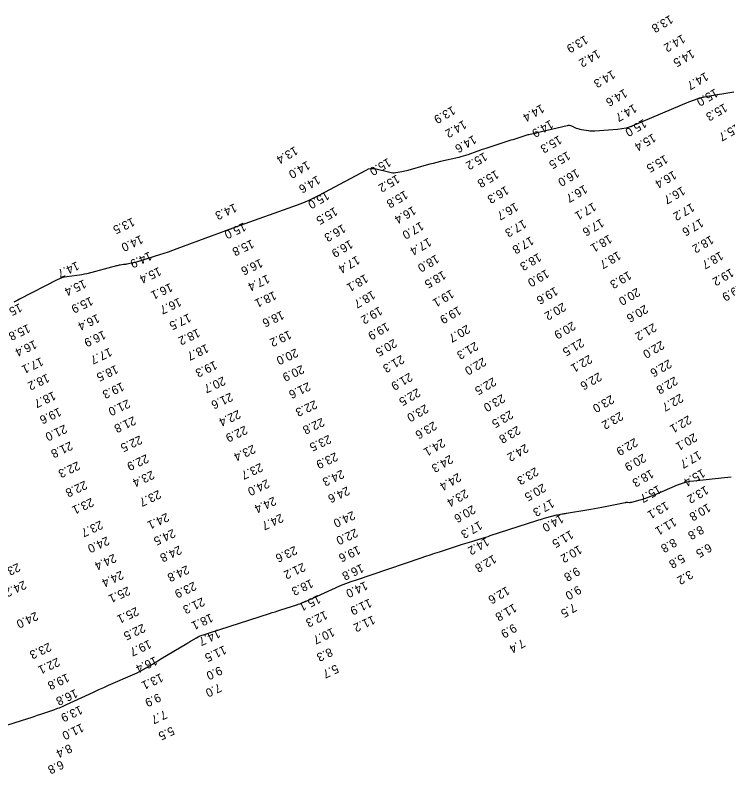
# Model space of a CAD drawing. Extents: x 988130 to 1132882, y 654656 to 841453.
# Drawn here: x 1037598.3 to 1038014.2, y 805631.1 to 806073.8 of the extents above; entities that cross this region are included whole.
import ezdxf

# ---------------------------------------------------------------- set-up
doc = ezdxf.new("R2010")
doc.units = 0
doc.layers.add('V-TOPO-MAJR', color=7, linetype='Continuous')
doc.layers.add('V-TOPO-SOUN', color=7, linetype='Continuous')

msp = doc.modelspace()

# ---------------------------------------------------------------- linework, layer by layer
at = {"layer": 'V-TOPO-MAJR'}
for points in [[(1038017.64, 806028.76), (1038002.35, 806026.23), (1037999.51, 806025.67), (1037996.73, 806024.95), (1037993.99, 806024.06), (1037991.3, 806023.01), (1037959.6, 806009.5), (1037957.23, 806008.61), (1037954.82, 806007.91), (1037952.36, 806007.41), (1037949.85, 806007.11), (1037936.49, 806006.07), (1037935.57, 806006.03), (1037934.65, 806006.04), (1037933.73, 806006.1), (1037932.82, 806006.22), (1037928.82, 806006.86), (1037928.08, 806007), (1037927.35, 806007.19), (1037926.64, 806007.43), (1037925.95, 806007.71), (1037923.2, 806008.95), (1037922.5, 806009.2), (1037921.8, 806009.33), (1037921.08, 806009.33), (1037920.35, 806009.22), (1037902.88, 806005.03), (1037902.29, 806004.89), (1037901.7, 806004.76), (1037901.1, 806004.63), (1037900.5, 806004.51), (1037898.11, 806004.02), (1037897.51, 806003.89), (1037896.92, 806003.74), (1037896.33, 806003.58), (1037895.75, 806003.39), (1037889.92, 806001.49), (1037888.76, 806001.11), (1037887.59, 806000.73), (1037886.43, 806000.35), (1037885.26, 805999.97), (1037872.86, 805995.97), (1037871.55, 805995.54), (1037870.24, 805995.11), (1037868.93, 805994.66), (1037867.62, 805994.2), (1037862.41, 805992.35), (1037861.1, 805991.91), (1037859.78, 805991.5), (1037858.45, 805991.13), (1037857.11, 805990.8), (1037846.45, 805988.3), (1037844.37, 805987.8), (1037842.29, 805987.28), (1037840.22, 805986.74), (1037838.15, 805986.17), (1037827.51, 805983.21), (1037826.64, 805982.98), (1037825.76, 805982.77), (1037824.87, 805982.57), (1037823.99, 805982.4), (1037820.43, 805981.75), (1037819.54, 805981.63), (1037818.66, 805981.61), (1037817.78, 805981.69), (1037816.9, 805981.87), (1037808.99, 805983.92), (1037807.4, 805984.19), (1037805.84, 805984.16), (1037804.32, 805983.82), (1037802.84, 805983.18), (1037778.79, 805970.2), (1037774.25, 805967.86), (1037769.63, 805965.7), (1037764.94, 805963.72), (1037760.16, 805961.92), (1037729.51, 805950.98), (1037725.31, 805949.47), (1037721.11, 805947.95), (1037716.92, 805946.41), (1037712.73, 805944.85), (1037692.64, 805937.35), (1037690.12, 805936.43), (1037687.6, 805935.55), (1037685.06, 805934.71), (1037682.51, 805933.91), (1037668.27, 805929.53), (1037667.72, 805929.37), (1037667.16, 805929.22), (1037666.6, 805929.09), (1037666.03, 805928.98), (1037663.68, 805928.55), (1037663.15, 805928.45), (1037662.63, 805928.36), (1037662.1, 805928.28), (1037661.57, 805928.2), (1037659.46, 805927.89), (1037658.94, 805927.81), (1037658.41, 805927.71), (1037657.89, 805927.59), (1037657.38, 805927.46), (1037640.15, 805922.89), (1037638.71, 805922.54), (1037637.25, 805922.23), (1037635.79, 805921.98), (1037634.31, 805921.78), (1037628.39, 805921.09), (1037626.92, 805920.85), (1037625.5, 805920.49), (1037624.12, 805919.99), (1037622.77, 805919.37), (1037600.89, 805908.08), (1037599.78, 805907.51), (1037598.66, 805906.93), (1037597.53, 805906.36)], [(1037577.32, 805654.45), (1037605.65, 805663.4), (1037607.55, 805664.01), (1037609.45, 805664.62), (1037611.34, 805665.25), (1037613.23, 805665.89), (1037620.78, 805668.48), (1037622.66, 805669.15), (1037624.52, 805669.87), (1037626.35, 805670.64), (1037628.17, 805671.45), (1037641.46, 805677.62), (1037644.28, 805678.92), (1037647.1, 805680.2), (1037649.94, 805681.47), (1037652.78, 805682.73), (1037668.1, 805689.43), (1037669.43, 805690.04), (1037670.74, 805690.69), (1037672.03, 805691.37), (1037673.3, 805692.1), (1037678.34, 805695.1), (1037679.6, 805695.84), (1037680.86, 805696.59), (1037682.12, 805697.35), (1037683.37, 805698.1), (1037698.54, 805707.19), (1037699.04, 805707.49), (1037699.55, 805707.8), (1037700.06, 805708.1), (1037700.56, 805708.4), (1037703.1, 805709.92), (1037703.36, 805710.07), (1037703.61, 805710.22), (1037703.86, 805710.37), (1037704.12, 805710.52), (1037705.14, 805711.11), (1037705.4, 805711.25), (1037705.66, 805711.38), (1037705.93, 805711.49), (1037706.21, 805711.59), (1037709.32, 805712.62), (1037709.93, 805712.83), (1037710.54, 805713.03), (1037711.15, 805713.23), (1037711.77, 805713.42), (1037746.68, 805724.63), (1037748.32, 805725.16), (1037749.96, 805725.69), (1037751.59, 805726.21), (1037753.23, 805726.74), (1037762.66, 805729.77), (1037762.87, 805729.83), (1037763.07, 805729.9), (1037763.28, 805729.96), (1037763.49, 805730.02), (1037764.33, 805730.27), (1037764.53, 805730.33), (1037764.74, 805730.4), (1037764.94, 805730.48), (1037765.14, 805730.57), (1037766.5, 805731.18), (1037766.8, 805731.31), (1037767.09, 805731.44), (1037767.39, 805731.57), (1037767.68, 805731.7), (1037785.18, 805739.55), (1037788.21, 805740.87), (1037791.27, 805742.11), (1037794.35, 805743.28), (1037797.47, 805744.37), (1037835.16, 805757.11), (1037837.84, 805758.01), (1037840.52, 805758.9), (1037843.21, 805759.78), (1037845.89, 805760.66), (1037859.33, 805765), (1037860.68, 805765.44), (1037862.03, 805765.87), (1037863.38, 805766.29), (1037864.74, 805766.7), (1037870.16, 805768.36), (1037871.52, 805768.78), (1037872.87, 805769.2), (1037874.22, 805769.63), (1037875.57, 805770.06), (1037902.74, 805778.89), (1037903.81, 805779.23), (1037904.87, 805779.55), (1037905.95, 805779.87), (1037907.02, 805780.18), (1037912.19, 805781.64), (1037912.84, 805781.81), (1037913.49, 805781.97), (1037914.14, 805782.11), (1037914.8, 805782.24), (1037917.43, 805782.72), (1037918.09, 805782.84), (1037918.74, 805782.95), (1037919.4, 805783.06), (1037920.06, 805783.17), (1037931.94, 805785.11), (1037934.14, 805785.47), (1037936.34, 805785.86), (1037938.53, 805786.27), (1037940.72, 805786.7), (1037954.26, 805789.41), (1037954.58, 805789.47), (1037954.91, 805789.51), (1037955.24, 805789.53), (1037955.57, 805789.53), (1037956.89, 805789.49), (1037957.22, 805789.49), (1037957.55, 805789.52), (1037957.87, 805789.57), (1037958.19, 805789.64), (1037962.96, 805790.92), (1037963.8, 805791.15), (1037964.63, 805791.41), (1037965.46, 805791.68), (1037966.27, 805791.98), (1037969.54, 805793.2), (1037970.35, 805793.51), (1037971.16, 805793.83), (1037971.97, 805794.16), (1037972.77, 805794.5), (1037984.87, 805799.65), (1037987.18, 805800.53), (1037989.53, 805801.24), (1037991.93, 805801.76), (1037994.37, 805802.11), (1038012.26, 805804.01), (1038016.06, 805804.43)]]:
    msp.add_lwpolyline(points, dxfattribs=at)

# ---------------------------------------------------------------- texts
at = {"layer": 'V-TOPO-SOUN'}
for s, rotation, p in [('13.8 ', 210, (1037980.45, 806074.01)), ('13.9 ', 210, (1037930.82, 806062.17)), ('14.2 ', 210, (1037987.55, 806062.74)), ('14.2 ', 210, (1037937.99, 806053.84)), ('14.5 ', 210, (1037993.05, 806053.98)), ('14.3 ', 210, (1037946.67, 806041.84)), ('14.7 ', 210, (1038001.05, 806040.65)), ('14.6 ', 210, (1037953.72, 806030.95)), ('15.0 ', 210, (1038006.73, 806031.11)), ('13.9 ', 210, (1037853.38, 806020.88)), ('14.4 ', 210, (1037905.32, 806022)), ('14.7 ', 210, (1037959.28, 806022.11)), ('15.3 ', 210, (1038012.12, 806022.48)), ('14.2 ', 210, (1037859.95, 806012.68)), ('14.9 ', 210, (1037910.54, 806012.86)), ('15.0 ', 210, (1037965.02, 806013.34)), ('15.7 ', 210, (1038019.52, 806010.73)), ('14.6 ', 210, (1037865.7, 806003.89)), ('15.3 ', 210, (1037915.57, 806003.74)), ('15.4 ', 210, (1037970.47, 806004.89)), ('13.4 ', 210, (1037761.5, 805997.41)), ('15.2 ', 210, (1037872, 805993.94)), ('15.5 ', 210, (1037920.52, 805994.5)), ('14.0 ', 210, (1037768.6, 805988.9)), ('15.0 ', 210, (1037815.87, 805990.59)), ('15.5 ', 210, (1037977.45, 805992.42)), ('16.0 ', 210, (1037925.79, 805984.28)), ('14.6 ', 210, (1037774.55, 805980.35)), ('15.2 ', 210, (1037820.95, 805980.89)), ('15.8 ', 210, (1037878.79, 805983.56)), ('16.4 ', 210, (1037982.46, 805983.21)), ('15.0 ', 210, (1037779.89, 805971.18)), ('15.8 ', 210, (1037825.73, 805971.67)), ('16.3 ', 210, (1037884.61, 805974.29)), ('16.7 ', 210, (1037930.46, 805974.93)), ('16.7 ', 210, (1037987.51, 805973.98)), ('14.3 ', 205, (1037726.25, 805964.03)), ('15.5 ', 210, (1037784.68, 805961.96)), ('16.4 ', 210, (1037830.4, 805962.51)), ('16.7 ', 210, (1037890.12, 805964.62)), ('17.1 ', 210, (1037935.58, 805964.64)), ('17.2 ', 210, (1037992.99, 805964.31)), ('13.5 ', 205, (1037666.66, 805955.77)), ('17.0 ', 210, (1037834.97, 805953.47)), ('17.3 ', 210, (1037894.88, 805954.68)), ('17.6 ', 210, (1037940.15, 805955.26)), ('17.6 ', 210, (1037998.26, 805955.3)), ('15.0 ', 205, (1037731.67, 805952.91)), ('16.3 ', 210, (1037789.42, 805951.98)), ('14.0 ', 205, (1037671.52, 805945.56)), ('17.8 ', 210, (1037899.17, 805944.87)), ('18.1 ', 210, (1037944.82, 805945.9)), ('18.2 ', 210, (1038004.17, 805945.41)), ('15.8 ', 205, (1037736.26, 805942.97)), ('16.9 ', 210, (1037793.64, 805942.84)), ('17.4 ', 210, (1037839.46, 805944.06)), ('14.9 ', 205, (1037676.63, 805935.92)), ('18.7 ', 210, (1037950.05, 805936.22)), ('18.7 ', 210, (1038009.76, 805936.11)), ('16.6 ', 205, (1037741.36, 805931.74)), ('17.4 ', 210, (1037797.65, 805933.56)), ('18.0 ', 210, (1037843.93, 805934.28)), ('18.3 ', 210, (1037903.61, 805935.13)), ('14.7 ', 205, (1037634.21, 805930.18)), ('15.4 ', 205, (1037682.16, 805926.91)), ('17.4 ', 205, (1037745.38, 805922.52)), ('18.1 ', 210, (1037802.48, 805922.84)), ('18.5 ', 210, (1037847.91, 805924.82)), ('19.0 ', 210, (1037908.12, 805925.64)), ('19.3 ', 210, (1037956.18, 805924.61)), ('19.2 ', 210, (1038015.94, 805926.23)), ('15.4 ', 205, (1037638.37, 805919.66)), ('16.1 ', 205, (1037688.75, 805917.56)), ('18.7 ', 210, (1037806.66, 805913.24)), ('19.1 ', 210, (1037852.62, 805913.85)), ('19.6 ', 210, (1037913.29, 805915.42)), ('20.0 ', 210, (1037961.22, 805914.85)), ('19.9 ', 210, (1038021.56, 805917.32)), ('15.9 ', 205, (1037642.32, 805909.57)), ('16.7 ', 205, (1037693.94, 805909)), ('18.1 ', 205, (1037749.34, 805912.85)), ('15.1 ', 205, (1037600.9, 805905.75)), ('20.2 ', 210, (1037917.95, 805906.2)), ('20.6 ', 210, (1037965.83, 805904.96)), ('18.6 ', 205, (1037753.83, 805901.42)), ('19.2 ', 210, (1037810.79, 805903.96)), ('19.9 ', 210, (1037856.87, 805904.13)), ('16.4 ', 205, (1037646.16, 805899.49)), ('17.5 ', 205, (1037699.53, 805899.81)), ('15.8 ', 205, (1037605.69, 805893.62)), ('18.2 ', 205, (1037704.77, 805890.99)), ('19.9 ', 210, (1037814.91, 805894.66)), ('20.7 ', 210, (1037861.96, 805893.28)), ('20.9 ', 210, (1037923.54, 805895.18)), ('21.2 ', 210, (1037970.79, 805894.25)), ('16.9 ', 205, (1037649.79, 805889.9)), ('19.2 ', 205, (1037758.12, 805889.97)), ('16.4 ', 205, (1037609.49, 805884.27)), ('20.5 ', 210, (1037819.28, 805885.07)), ('21.3 ', 210, (1037866.77, 805883.35)), ('21.5 ', 210, (1037928.5, 805885.3)), ('22.0 ', 210, (1037975.35, 805883.95)), ('17.7 ', 205, (1037653.41, 805879.83)), ('18.7 ', 205, (1037709.81, 805882)), ('20.0 ', 205, (1037762.03, 805879.41)), ('17.1 ', 205, (1037613.35, 805874.26)), ('21.3 ', 210, (1037823.6, 805875.6)), ('22.0 ', 210, (1037871.38, 805874.19)), ('22.1 ', 210, (1037933.3, 805875.79)), ('18.5 ', 205, (1037657.03, 805869.78)), ('19.3 ', 205, (1037714.75, 805872.21)), ('20.9 ', 205, (1037765.55, 805869.77)), ('22.6 ', 210, (1037979.64, 805873.06)), ('18.2 ', 205, (1037616.87, 805864.63)), ('21.9 ', 210, (1037828.39, 805865.3)), ('22.6 ', 210, (1037938.81, 805865.49)), ('20.7 ', 205, (1037719.63, 805862.99)), ('22.5 ', 210, (1037877.25, 805862.6)), ('22.8 ', 210, (1037983.16, 805863.08)), ('19.3 ', 205, (1037660.51, 805859.69)), ('21.6 ', 205, (1037769.24, 805859.72)), ('22.5 ', 210, (1037832.99, 805856.25)), ('18.7 ', 205, (1037620.58, 805854.38)), ('21.6 ', 205, (1037723.93, 805853.63)), ('23.0 ', 210, (1037882.39, 805852.81)), ('23.0 ', 210, (1037946.06, 805852.29)), ('22.7 ', 210, (1037986.43, 805853.05)), ('21.0 ', 205, (1037663.94, 805849.7)), ('22.3 ', 205, (1037773.15, 805849.25)), ('23.0 ', 210, (1037837.65, 805846.87)), ('19.6 ', 205, (1037623.85, 805844.89)), ('22.4 ', 205, (1037728.46, 805843.55)), ('23.5 ', 210, (1037887.15, 805843.39)), ('23.2 ', 210, (1037951.36, 805842.54)), ('21.8 ', 205, (1037667.33, 805839.8)), ('22.8 ', 205, (1037777.37, 805838.92)), ('22.1 ', 210, (1037991.13, 805840.37)), ('21.0 ', 205, (1037627.13, 805834.98)), ('22.9 ', 205, (1037732.39, 805834.34)), ('23.6 ', 210, (1037842.52, 805836.9)), ('23.8 ', 210, (1037891.37, 805834.32)), ('23.5 ', 205, (1037781.34, 805828.98)), ('20.1 ', 210, (1037994.48, 805830.07)), ('21.8 ', 205, (1037630.41, 805825.11)), ('22.5 ', 205, (1037671.03, 805828.64)), ('24.1 ', 210, (1037847.42, 805826.87)), ('22.9 ', 210, (1037959.81, 805827.18)), ('23.4 ', 205, (1037737.11, 805823.23)), ('24.2 ', 210, (1037896.08, 805823.78)), ('22.9 ', 205, (1037674.8, 805817.69)), ('23.9 ', 205, (1037785.19, 805818.79)), ('24.3 ', 210, (1037852.03, 805817.33)), ('20.9 ', 210, (1037964.65, 805818.1)), ('17.7 ', 210, (1037997, 805819.77)), ('22.3 ', 205, (1037634.72, 805813.51)), ('23.7 ', 205, (1037741.44, 805812.56)), ('23.4 ', 205, (1037678.1, 805808.17)), ('24.3 ', 205, (1037788.89, 805808.62)), ('23.3 ', 210, (1037901.9, 805810.13)), ('18.3 ', 210, (1037969.18, 805808.87)), ('15.4 ', 210, (1037999.18, 805809.22)), ('24.0 ', 205, (1037745.24, 805803.05)), ('24.4 ', 210, (1037856.78, 805806.81)), ('22.8 ', 205, (1037638.9, 805802.25)), ('24.6 ', 205, (1037792.1, 805798.87)), ('20.5 ', 210, (1037906.27, 805800.64)), ('15.7 ', 210, (1037973.54, 805799.77)), ('13.2 ', 210, (1038001.14, 805799.32)), ('23.7 ', 205, (1037681.97, 805796.79)), ('23.4 ', 210, (1037860.97, 805797.3)), ('23.1 ', 205, (1037642.75, 805792.19)), ('24.4 ', 205, (1037749.21, 805792.92)), ('17.3 ', 210, (1037911.17, 805791.63)), ('13.1 ', 210, (1037978.01, 805790.21)), ('20.6 ', 210, (1037865.15, 805788.04)), ('10.8 ', 210, (1038002.46, 805789.06)), ('24.1 ', 205, (1037686.71, 805783.44)), ('24.7 ', 205, (1037753.42, 805783.01)), ('24.0 ', 205, (1037795.28, 805784.56)), ('14.0 ', 210, (1037916.62, 805782.7)), ('11.1 ', 210, (1037982.53, 805780.74)), ('23.7 ', 205, (1037648.06, 805779)), ('17.3 ', 210, (1037869.13, 805778.8)), ('8.8', 210, (1037998.39, 805776.25)), ('24.5 ', 205, (1037690.38, 805774.1)), ('22.0 ', 205, (1037796.89, 805774.36)), ('11.5 ', 210, (1037922.33, 805773.39)), ('24.0 ', 205, (1037651.84, 805769.72)), ('14.2 ', 210, (1037873.17, 805769.24)), ('8.8', 210, (1037982.59, 805768.72)), ('24.8 ', 205, (1037694.06, 805764.34)), ('23.6 ', 205, (1037761.49, 805764.17)), ('19.6 ', 205, (1037798.37, 805764.32)), ('10.2 ', 210, (1037927.29, 805764.67)), ('6.5', 210, (1038003.06, 805765.78)), ('24.4 ', 205, (1037655.91, 805759.58)), ('12.8 ', 210, (1037877.33, 805759.1)), ('5.8', 210, (1037987.32, 805759.55)), ('23.8 ', 205, (1037599.87, 805754.23)), ('21.2 ', 205, (1037766.25, 805754.37)), ('24.4 ', 205, (1037660.15, 805749.76)), ('24.8 ', 205, (1037698.41, 805752.84)), ('16.8 ', 205, (1037800.34, 805753.73)), ('9.8', 210, (1037926.09, 805751.94)), ('3.2', 210, (1037992.07, 805750.08)), ('24.2 ', 205, (1037603.41, 805743.99)), ('25.1 ', 205, (1037664.03, 805740.5)), ('23.9 ', 205, (1037702.6, 805743.32)), ('18.3 ', 205, (1037770.84, 805744.8)), ('14.0 ', 205, (1037802.58, 805743.55)), ('12.6 ', 210, (1037885.09, 805740.65)), ('9.0', 210, (1037926.86, 805741.17)), ('21.3 ', 205, (1037707.46, 805734.1)), ('15.1 ', 205, (1037775.17, 805735.65)), ('11.9 ', 205, (1037805.03, 805733.43)), ('25.1 ', 205, (1037668.99, 805728.54)), ('11.8 ', 210, (1037889.21, 805730.59)), ('7.5', 210, (1037924.18, 805730.81)), ('24.0 ', 205, (1037610.27, 805725.73)), ('18.1 ', 205, (1037712.4, 805724.76)), ('12.3 ', 205, (1037779.16, 805726.4)), ('11.2 ', 205, (1037806.98, 805723.58)), ('22.5 ', 205, (1037672.82, 805718.79)), ('9.9', 210, (1037889.19, 805718.87)), ('14.7 ', 205, (1037716.59, 805715.52)), ('10.7 ', 205, (1037783.34, 805716.42)), ('7.4', 210, (1037894.13, 805710.02)), ('23.3 ', 205, (1037617.97, 805707.74)), ('19.7 ', 205, (1037676.39, 805709.4)), ('11.5 ', 205, (1037720.18, 805706.1)), ('8.3', 205, (1037782.14, 805704.75)), ('22.1 ', 205, (1037622.9, 805698.93)), ('16.4 ', 205, (1037679.93, 805699.69)), ('9.0', 205, (1037717.74, 805693.99)), ('5.7', 205, (1037785.61, 805695.03)), ('19.8 ', 205, (1037628.49, 805689.8)), ('13.1 ', 205, (1037683.29, 805689.9)), ('7.0', 205, (1037717.28, 805683.99)), ('16.8 ', 205, (1037633.38, 805680.68)), ('9.9', 205, (1037681.92, 805678.27)), ('13.9 ', 205, (1037636.19, 805671.05)), ('7.7', 205, (1037685.54, 805668.35)), ('11.0 ', 205, (1037636.97, 805660.65)), ('5.5', 205, (1037689.77, 805658.83)), ('8.4', 205, (1037630.09, 805648.6)), ('6.8', 205, (1037625.22, 805639.1))]:
    msp.add_text(s, height=5, rotation=rotation, dxfattribs=at).set_placement(p)

doc.saveas('drawing.dxf')
